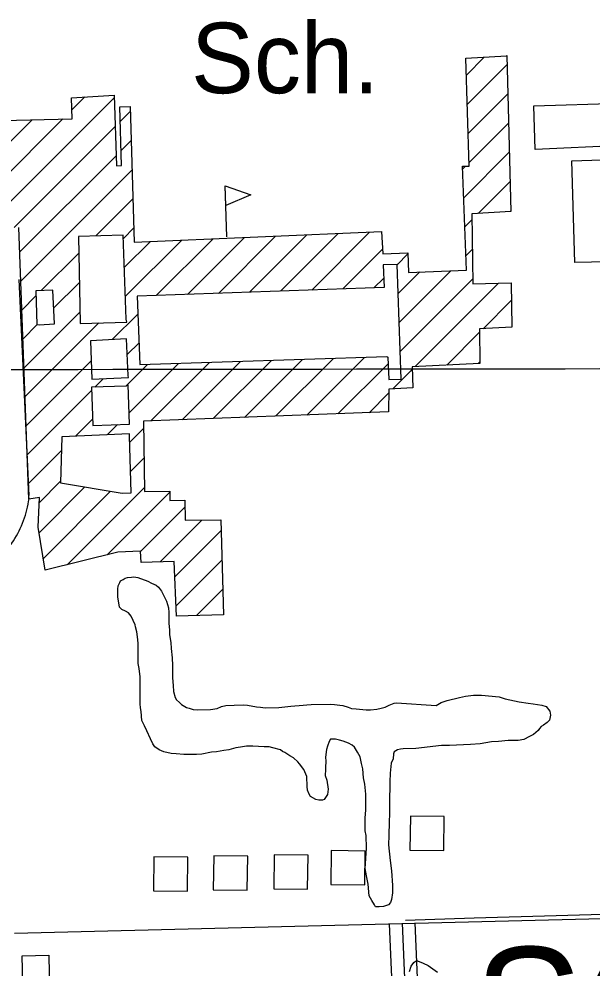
# Model space of a CAD drawing. Extents: x 3313442 to 3351311, y 721974 to 747360.
# Drawn here: x 3329875 to 3330551, y 738784 to 739902 of the extents above; entities that cross this region are included whole.
import ezdxf

# ---------------------------------------------------------------- set-up
doc = ezdxf.new("R2010")
doc.units = 0
for name, color, linetype in [('V-BLDG-IDEN', 7, 'Continuous'), ('V-BLDG-OTLN', 7, 'Continuous'), ('V-GRID-MAJR', 7, 'Continuous'), ('V-ROAD-CNTR', 7, 'Continuous'), ('V-SITE-VEGE', 7, 'Continuous'), ('V-TOPO-GNAM-IDEN', 7, 'Continuous')]:
    doc.layers.add(name, color=color, linetype=linetype)

msp = doc.modelspace()

# ---------------------------------------------------------------- linework, layer by layer
at = {"layer": 'V-BLDG-OTLN'}
for p, q in [((3330402.5608391, 739835.6310379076), (3330423.7357443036, 739856.8059431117)), ((3330403.5805201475, 739801.2953798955), (3330450.5333124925, 739848.248172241)), ((3329937.5005441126, 739794.8348116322), (3329952.7906017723, 739810.1248692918)), ((3330404.600201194, 739766.9597218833), (3330451.437750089, 739813.7972707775)), ((3329847.313480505, 739669.2924089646), (3329987.57347137, 739809.5523998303)), ((3329994.6150112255, 739781.238600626), (3330006.254710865, 739792.878300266)), ((3329840.563678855, 739733.2532854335), (3329890.5443710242, 739783.2339776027)), ((3329841.7607755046, 739699.095043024), (3329926.839996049, 739784.1742635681)), ((3330405.6198822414, 739732.6240638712), (3330452.342187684, 739779.3463693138)), ((3329869.5881440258, 739656.2117334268), (3329988.58039844, 739775.2039878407)), ((3329995.6724666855, 739746.9407170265), (3330007.330880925, 739758.5991312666)), ((3330399.3279727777, 739690.9768153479), (3330453.2466252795, 739744.89546785)), ((3329875.9106411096, 739627.1788914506), (3329989.58732551, 739740.8555758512)), ((3329877.1681038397, 739593.0810151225), (3330008.407050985, 739724.3199622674)), ((3330398.015248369, 739725.0194299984), (3330401.473601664, 739728.4777832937)), ((3330416.5531334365, 739672.8466369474), (3330454.151062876, 739710.4445663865)), ((3330120.376, 739645.3850273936), (3330118.136, 739705.3430273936)), ((3329965.8445079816, 739646.4020802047), (3330009.4832210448, 739690.040793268)), ((3330454.3018803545, 739675.240044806), (3330455.055500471, 739675.9936649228)), ((3330400.6406971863, 739656.9342006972), (3330409.064292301, 739665.3577958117)), ((3329998.185127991, 739643.3873611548), (3330010.5593911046, 739655.7616242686)), ((3330036.9786458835, 739576.1148618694), (3330103.914681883, 739643.0508978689)), ((3330073.64269115, 739577.4235680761), (3330140.8353756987, 739644.616252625)), ((3330110.3067364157, 739578.7322742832), (3330177.7560695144, 739646.1816073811)), ((3330146.970781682, 739580.04098049), (3330214.6767633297, 739647.7469621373)), ((3330183.6348269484, 739581.3496866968), (3330251.597457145, 739649.3123168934)), ((3330220.2988722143, 739582.6583929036), (3330288.5181509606, 739650.8776716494)), ((3329999.343056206, 739609.1899503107), (3330030.0732942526, 739639.9201883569)), ((3330000.5009844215, 739574.9925394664), (3330066.993988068, 739641.485543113)), ((3330256.962917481, 739583.9670991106), (3330303.7489188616, 739630.7531004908)), ((3329901.5022852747, 739582.0598574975), (3329945.6515868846, 739626.2091591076)), ((3330320.841627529, 739612.490470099), (3330333.7288922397, 739625.3777348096)), ((3330401.953421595, 739622.8915860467), (3330409.67570169, 739630.6138661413)), ((3330322.0618345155, 739578.3553380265), (3330347.6447058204, 739603.938209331)), ((3330323.2820415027, 739544.220205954), (3330384.464515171, 739605.4026796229)), ((3329916.021304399, 739561.2235375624), (3329946.3944241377, 739591.5966573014)), ((3330293.626962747, 739585.2758053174), (3330305.1226103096, 739596.7714528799)), ((3330324.5022484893, 739510.0850738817), (3330410.287111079, 739595.869936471)), ((3330342.2355683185, 739492.4630546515), (3330440.6237288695, 739590.8512152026)), ((3329878.425566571, 739558.983138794), (3329895.1052498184, 739575.6628220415)), ((3330422.253447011, 739537.1255942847), (3330455.7536207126, 739570.6257679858)), ((3329880.940492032, 739490.7873861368), (3329947.1372613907, 739556.9841554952)), ((3329985.115289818, 739524.2515058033), (3330015.2294175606, 739554.3656335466)), ((3329879.683029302, 739524.8852624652), (3329896.725477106, 739541.9277102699)), ((3329882.1979547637, 739456.6895098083), (3329969.4220142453, 739543.9135692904)), ((3330379.445170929, 739494.3173182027), (3330417.938760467, 739532.8109077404)), ((3330002.730230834, 739506.5111077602), (3330016.6605211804, 739520.4413981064)), ((3329883.455417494, 739422.5916334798), (3329960.1758372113, 739499.312053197)), ((3330030.679748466, 739428.3946082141), (3330099.74041899, 739497.4552787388)), ((3330067.430246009, 739429.7897666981), (3330136.2766490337, 739498.6361697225)), ((3330104.1807435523, 739431.1849251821), (3330172.812879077, 739499.8170607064)), ((3330140.9312410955, 739432.5800836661), (3330209.3491091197, 739500.9979516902)), ((3330177.681738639, 739433.9752421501), (3330245.885339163, 739502.178842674)), ((3330214.4322361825, 739435.370400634), (3330282.4215692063, 739503.3597336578)), ((3330416.65477354, 739496.1715817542), (3330418.3878289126, 739497.904637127)), ((3330001.097173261, 739469.5227111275), (3330026.6679589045, 739495.0934967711)), ((3330004.8999627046, 739437.9701615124), (3330063.204188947, 739496.274387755)), ((3330251.1827337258, 739436.765559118), (3330310.276015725, 739495.8588411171)), ((3330315.9505379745, 739466.1780243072), (3330338.637079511, 739488.8645658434)), ((3329964.566348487, 739468.3472254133), (3329974.3978220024, 739478.1786989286)), ((3329884.712880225, 739388.4937571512), (3329960.90451658, 739464.6853935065)), ((3330287.933231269, 739438.160717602), (3330310.9541295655, 739461.1816158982)), ((3329941.951655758, 739410.3771936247), (3329961.9276785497, 739430.3532164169)), ((3329979.0658906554, 739412.1360894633), (3329991.147657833, 739424.2178566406)), ((3330005.6703664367, 739403.3852261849), (3330021.9598830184, 739419.6747427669)), ((3329885.9703429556, 739354.3958808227), (3329925.270357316, 739393.6958951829)), ((3330006.651591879, 739369.0111125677), (3330022.568677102, 739384.9281977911)), ((3329899.0923130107, 739332.1625118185), (3329924.2398839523, 739357.3100827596)), ((3329898.8083323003, 739296.5231920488), (3329952.9734500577, 739350.6883098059)), ((3329903.755721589, 739266.1152422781), (3329983.1892895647, 739345.5488102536)), ((3329931.968523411, 739258.9727050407), (3330023.1774711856, 739350.1816528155)), ((3329978.9994178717, 739270.6482604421), (3330052.9058358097, 739344.5546783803)), ((3330018.359739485, 739274.6532429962), (3330070.9413534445, 739327.2348569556)), ((3330041.5661564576, 739262.504320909), (3330090.7983398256, 739311.7365042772)), ((3330059.0605143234, 739244.6433397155), (3330113.643298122, 739299.2261235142)), ((3330060.472556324, 739210.7000426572), (3330114.5831197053, 739264.8106060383)), ((3330084.3020809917, 739199.1742282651), (3330115.522941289, 739230.3950885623))]:
    msp.add_line(p, q, dxfattribs=at)
msp.add_lwpolyline([(3329838.859, 739781.895), (3329937.8310000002, 739784.459), (3329937.043, 739809.201), (3329987.497, 739812.161), (3329989.932, 739729.098), (3329996.215, 739729.344), (3329994.09, 739798.267), (3330006.0640000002, 739798.953), (3330011.082, 739639.115), (3330302.654, 739651.4770000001), (3330304.044, 739625.1680000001), (3330333.6950000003, 739626.389), (3330334.465, 739603.414), (3330402.6, 739606.1240000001), (3330397.883, 739728.449), (3330405.742, 739728.512), (3330401.969, 739855.56), (3330449.872, 739858.302), (3330450.259, 739858.697), (3330455.074, 739675.289), (3330408.941, 739672.3640000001), (3330410.389, 739590.08), (3330455.356, 739591.2270000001), (3330456.3680000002, 739538.794), (3330417.886, 739536.912), (3330418.409, 739496.259), (3330338.502, 739492.277), (3330339.489, 739467.343), (3330311.02, 739465.934), (3330310.647, 739439.023), (3330021.813, 739428.058), (3330023.265, 739345.186), (3330052.918, 739345.817), (3330052.812, 739334.817), (3330070.877, 739335.159), (3330071.0700000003, 739311.394), (3330113.291, 739312.127), (3330116.353, 739199.9990000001), (3330060.977, 739198.574), (3330058.298, 739262.973), (3330019.028, 739261.873), (3330018.33, 739275.2220000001), (3329991.824, 739273.832), (3329905.968, 739252.518), (3329897.702, 739303.323), (3329899.3880000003, 739338.296), (3329886.633, 739336.427), (3329874.83, 739656.482)], dxfattribs=at)
for points in [[(3330482.161, 739799.637), (3330583.879, 739802.617), (3330585.6520000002, 739752.939), (3330483.754, 739747.995)], [(3330530.586, 739615.205), (3330526.873, 739734.986), (3330586.3710000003, 739736.839), (3330589.306, 739616.267)], [(3330118.136, 739705.3430273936), (3330148.546, 739694.9200273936), (3330118.998, 739682.2570273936)], [(3330002.413, 739544.768), (3330001.4050000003, 739548.294), (3329998.054, 739647.26), (3329945.23, 739645.853), (3329947.43, 739543.344)], [(3330308.9450000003, 739504.2170000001), (3330309.932, 739503.439), (3330311.126, 739477.13), (3330325.6550000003, 739477.837), (3330320.84, 739612.536), (3330304.542, 739612.208), (3330305.539, 739585.701), (3330014.346, 739575.307), (3330017.742, 739494.805)], [(3329896.373, 739541.952), (3329898.927, 739541.7760000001), (3329916.991, 739542.705), (3329914.904, 739582.561), (3329894.8740000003, 739581.812)], [(3330004.115, 739479.768), (3330003.703, 739482.123), (3330001.98, 739525.3200000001), (3329959.38, 739522.621), (3329960.9220000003, 739477.458)], [(3330003.791, 739471.126), (3330001.448, 739469.534), (3329960.799, 739468.226), (3329962.145, 739423.061), (3330005.341, 739424.784)], [(3330005.63, 739413.395), (3329925.721, 739409.608), (3329924.191, 739355.584), (3329996.963, 739343.206), (3330007.369, 739343.8790000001), (3330005.452, 739411.035)], [(3330336.06729043, 738922.9061271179), (3330376.065210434, 738922.424128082), (3330376.546209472, 738962.4210480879), (3330336.549289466, 738962.9030471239)], [(3330104.2837539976, 738876.1012207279), (3330144.2816740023, 738875.6192216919), (3330144.7626730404, 738915.6161416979), (3330104.765753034, 738916.098140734)], [(3330175.4756116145, 738877.403218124), (3330215.4735316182, 738876.9212190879), (3330215.954530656, 738916.9181390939), (3330175.95761065, 738917.40013813)], [(3330242.7734770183, 738882.347208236), (3330282.7713970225, 738881.8652092), (3330283.25239606, 738921.862129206), (3330243.2554760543, 738922.344128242)], [(3330033.8058949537, 738874.9422230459), (3330073.8038149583, 738874.46022401), (3330074.2848139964, 738914.457144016), (3330034.28789399, 738914.9391430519)], [(3329910.234142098, 738798.988374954), (3329911.5961393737, 738734.3835041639), (3329880.306201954, 738733.7235054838), (3329878.9442046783, 738798.3283762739)]]:
    msp.add_lwpolyline(points, close=True, dxfattribs=at)
at = {"layer": 'V-GRID-MAJR'}
msp.add_spline([(3317564.568, 739474.495), (3322811.884, 739480.219), (3328059.2, 739486.706), (3333306.515, 739493.957), (3338553.829, 739501.97), (3343801.142, 739510.747), (3349048.453, 739520.287), (3349048.454, 739520.287)], degree=3, dxfattribs=at)
at = {"layer": 'V-ROAD-CNTR'}
for points in [[(3329887.3031879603, 739340.52429188), (3329875.20321216, 739595.1267826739)], [(3329860.861240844, 739276.7344194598), (3329862.805236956, 739279.1764145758), (3329864.807232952, 739281.836409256), (3329866.7332291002, 739284.548403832), (3329868.586225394, 739287.3133983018), (3329870.36322184, 739290.1303926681), (3329872.060218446, 739292.9923869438), (3329873.679215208, 739295.9003811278), (3329875.217212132, 739298.851375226), (3329876.6752092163, 739301.8453692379), (3329878.04820647, 739304.8743631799), (3329879.339203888, 739307.9413570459), (3329880.546201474, 739311.046350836), (3329881.667199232, 739314.180344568), (3329882.701197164, 739317.3443382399), (3329883.64819527, 739320.5343318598), (3329884.507193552, 739323.750325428), (3329885.277192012, 739326.9863189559), (3329885.959190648, 739330.2433124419), (3329886.551189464, 739333.5203058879), (3329887.0431884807, 739336.74429944), (3329887.18818819, 739337.8252972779)], [(3332435.8550908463, 738888.672195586), (3329869.8512228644, 738824.7873233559)], [(3331188.878, 738866.992), (3330798.595, 738853.779), (3330411.853, 738842.5700000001), (3330330.83, 738839.987)], [(3330361.976238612, 738373.5382258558), (3330342.114278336, 738837.3992981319)], [(3330321.7823190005, 738610.981750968), (3330312.1423382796, 738836.1153007)], [(3330346.9902685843, 738372.89622714), (3330327.1283083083, 738836.7572994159)]]:
    msp.add_lwpolyline(points, dxfattribs=at)
at = {"layer": 'V-SITE-VEGE'}
for points in [[(3330263.592, 739048.758), (3330257.3680000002, 739051.122), (3330252.881, 739052.463), (3330248.39, 739053.461), (3330242.5300000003, 739053.414), (3330240.828, 739050.9890000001), (3330238.803, 739045.457), (3330237.806, 739041.314), (3330236.4990000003, 739032.344), (3330236.882, 739027.523), (3330236.595, 739020.283), (3330236.616, 739017.873), (3330235.983, 739010.975), (3330238.096, 739005.134), (3330239.559, 738994.808), (3330238.918, 738988.598), (3330234.83, 738982.706), (3330233.116, 738981.66), (3330228.6350000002, 738981.623), (3330225.182, 738982.631), (3330218.952, 738986.0260000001), (3330217.207, 738988.768), (3330215.446, 738993.579), (3330214.723, 738997.708), (3330214.626, 739009.769), (3330211.112, 739018.012), (3330205.892, 739024.5160000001), (3330203.805, 739026.912), (3330198.943, 739031.699), (3330194.443, 739034.074), (3330188.555, 739037.816), (3330185.786, 739039.174), (3330183.362, 739040.88), (3330174.379, 739043.561), (3330170.236, 739044.562), (3330164.379, 739044.517), (3330150.932, 739045.439), (3330143.352, 739045.3790000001), (3330136.122, 739044.2880000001), (3330130.961, 739043.212), (3330122.708, 739041.078), (3330116.5130000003, 739040.339), (3330107.911, 739038.547), (3330102.056, 739038.156), (3330090.702, 739035.997), (3330084.503, 739035.6020000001), (3330069.685, 739035.483), (3330060.3710000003, 739036.442), (3330054.512, 739036.7390000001), (3330045.881, 739038.738), (3330040.35, 739041.105), (3330035.4960000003, 739044.513), (3330033.053, 739048.283), (3330030.2490000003, 739054.12), (3330026.04, 739063.389), (3330023.237, 739069.226), (3330020.085, 739075.403), (3330019.311, 739086.079), (3330018.586, 739090.554), (3330018.205, 739095.031), (3330017.947, 739127.076), (3330016.835, 739136.718), (3330015.753, 739142.567), (3330015.569, 739165.998), (3330015.184, 739170.819), (3330014.074, 739180.115), (3330012.649, 739185.962), (3330012.284, 739188.3690000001), (3330007.377, 739198.67), (3330004.2460000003, 739202.434), (3330000.782, 739204.4720000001), (3329996.287, 739206.508), (3329993.856, 739208.9), (3329993.1410000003, 739211.65), (3329991.691, 739220.942), (3329991.616, 739230.246), (3329992.275, 739234.0430000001), (3329993.965, 739238.192), (3329994.985, 739239.9230000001), (3329998.073, 739241.672), (3330000.469, 739243.4130000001), (3330003.224, 739244.123), (3330007.699, 739244.5040000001), (3330010.451, 739244.873), (3330015.282, 739244.2220000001), (3330027.034, 739239.837), (3330031.5330000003, 739237.459), (3330037.065, 739235.0920000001), (3330039.498, 739232.7000000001), (3330042.981, 739227.903), (3330046.828, 739221.042), (3330048.935, 739216.234), (3330051.409, 739208.328), (3330051.798, 739202.817), (3330051.9050000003, 739189.7220000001), (3330052.65, 739182.493), (3330052.697, 739176.636), (3330054.151, 739167.3420000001), (3330054.551, 739160.452), (3330055.673, 739149.434), (3330056.091, 739140.48)], [(3330056.091, 739140.48), (3330056.205, 739126.007), (3330056.969, 739116.707), (3330057.3710000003, 739109.8200000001), (3330059.15, 739102.596), (3330060.897, 739099.854), (3330064.367, 739096.78), (3330066.798, 739094.388), (3330072.684, 739090.988), (3330075.795, 739089.981), (3330080.63, 739088.639), (3330085.457, 739088.334), (3330100.9620000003, 739088.459), (3330108.878, 739089.9010000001), (3330114.029, 739092.01), (3330118.841, 739093.427), (3330128.832, 739093.851), (3330139.858, 739093.941), (3330144.685, 739093.634), (3330155.04, 739091.652), (3330159.867, 739091.345), (3330165.3880000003, 739090.699)], [(3330165.3880000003, 739090.699), (3330181.582, 739090.831), (3330195.6950000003, 739092.6680000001), (3330210.162, 739093.4720000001), (3330214.637, 739094.1950000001), (3330219.802, 739094.587), (3330242.201, 739094.765), (3330247.028, 739094.458), (3330253.5810000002, 739093.4770000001), (3330257.0300000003, 739093.159), (3330263.25, 739091.142), (3330267.051, 739089.794), (3330272.5700000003, 739089.149), (3330284.295, 739088.209), (3330289.4620000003, 739088.25), (3330297.04, 739089.002), (3330302.199, 739090.077), (3330306.668, 739091.492), (3330311.474, 739093.5970000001), (3330317.657, 739096.059), (3330320.412, 739096.426), (3330366.9590000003, 739093.354), (3330372.787, 739096.848), (3330380.006, 739099.317), (3330394.451, 739102.881), (3330401.676, 739104.317), (3330410.97, 739105.425), (3330420.274, 739105.5), (3330441.311, 739103.6020000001), (3330448.221, 739101.245), (3330464.794, 739097.587), (3330475.488, 739095.951), (3330481.352, 739095.307), (3330491.702, 739093.667), (3330496.542, 739091.984), (3330501.066, 739086.505), (3330501.791, 739081.688), (3330500.4620000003, 739075.819), (3330497.7260000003, 739073.386), (3330493.615, 739070.252), (3330490.873, 739068.505), (3330488.825, 739066.074), (3330487.119, 739063.649), (3330481.643, 739059.125), (3330476.838, 739056.676), (3330470.319, 739053.176), (3330463.7800000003, 739052.088), (3330452.063, 739051.996), (3330440.357, 739050.87), (3330432.089, 739050.458), (3330419.0130000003, 739048.285), (3330407.65, 739047.161), (3330382.845, 739046.27), (3330373.197, 739046.192), (3330342.901, 739042.5040000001), (3330328.0840000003, 739042.385), (3330324.985, 739042.014), (3330321.546, 739040.954), (3330317.432, 739038.508), (3330316.758, 739036.434), (3330316.461, 739030.574), (3330314.092, 739025.387), (3330312.808, 739013.66), (3330312.201, 739003.317), (3330312.259, 738996.08), (3330312.001, 738985.395), (3330312.1580000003, 738965.753), (3330311.548, 738956.101), (3330311.3310000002, 738940.247), (3330310.7290000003, 738929.215), (3330312.603, 738910.623), (3330314.421, 738898.572), (3330315.595, 738881.353), (3330315.662, 738872.7390000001), (3330314.348, 738864.8030000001), (3330313, 738861.346), (3330310.952, 738858.573), (3330304.765, 738856.455), (3330299.602, 738856.068), (3330295.465, 738856.035), (3330294.412, 738858.4400000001), (3330291.271, 738863.582), (3330288.125, 738869.071), (3330286.978, 738882.846), (3330284.8340000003, 738892.478), (3330283.3880000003, 738901.081), (3330284.916, 738925.2170000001), (3330284.453, 738940.03), (3330283.3740000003, 738945.535), (3330283.2490000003, 738961.0430000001), (3330284.211, 738970.009), (3330284.06, 738988.963), (3330282.931, 739000.669), (3330281.492, 739008.2390000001), (3330280.373, 739018.569), (3330278.9420000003, 739025.104), (3330277.504, 739032.6730000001), (3330274.358, 739038.162), (3330270.867, 739043.993), (3330268.089, 739046.383), (3330263.592, 739048.758)], [(3330335.362, 738779.854), (3330337.381, 738786.074), (3330340.789, 738790.579), (3330342.501, 738791.9720000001), (3330344.91, 738792.683), (3330351.826, 738789.635), (3330357.362, 738786.924), (3330368.452, 738779.086)]]:
    msp.add_lwpolyline(points, dxfattribs=at)

# ---------------------------------------------------------------- texts
at = {"layer": 'V-BLDG-IDEN'}
msp.add_text('Sch.', height=82.99983200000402, dxfattribs=at).set_placement((3330078.0078065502, 739814.485343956))
at = {"layer": 'V-TOPO-GNAM-IDEN'}
msp.add_text('SCOTLANDVILLE', height=144.99971199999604, rotation=0.31788606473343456, dxfattribs=at).set_placement((3330411.598139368, 738663.213646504))

doc.saveas('drawing.dxf')
